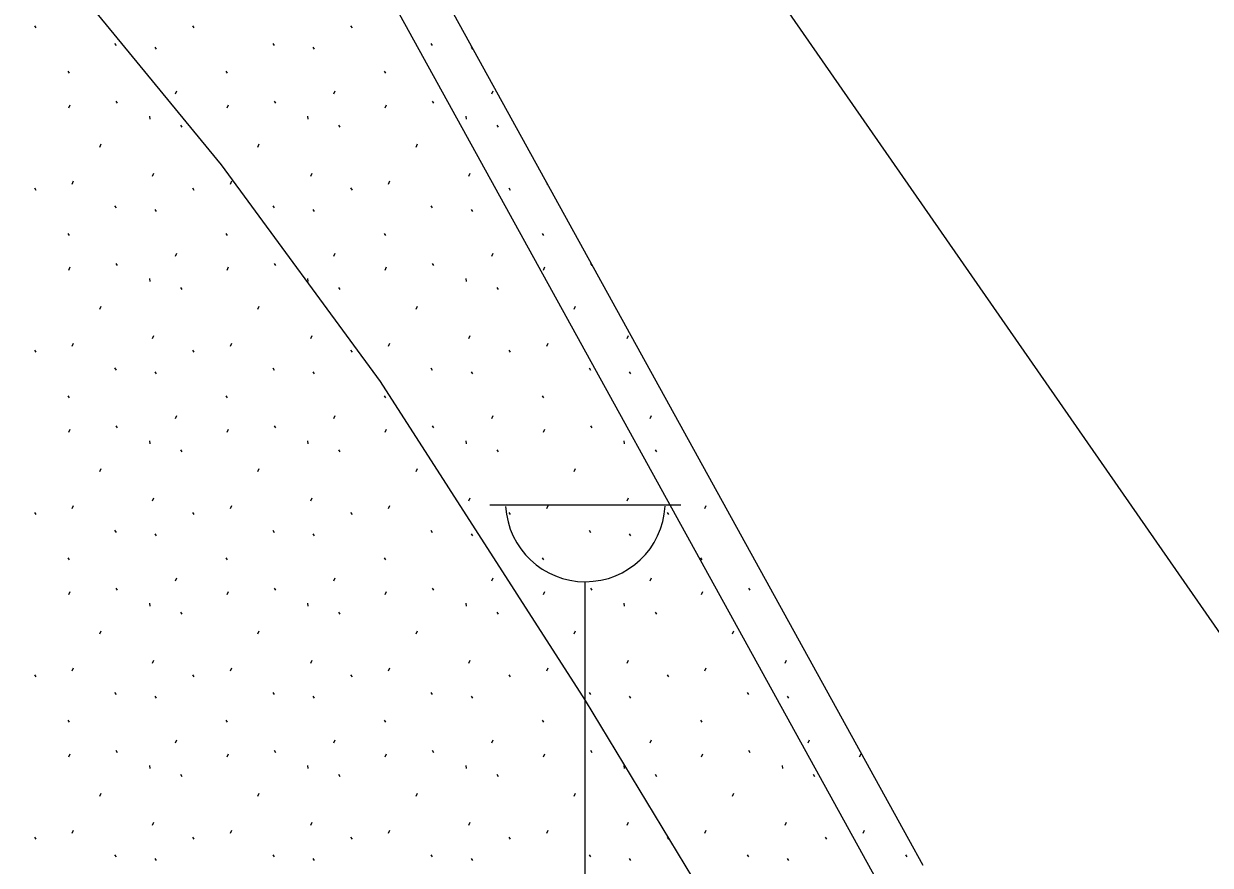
# Model space of a CAD drawing. Extents: x 419101 to 420177, y 4451541 to 4452254.
# Drawn here: x 420125.66 to 420138.11, y 4452002.21 to 4452011.03 of the extents above; entities that cross this region are included whole.
import ezdxf

# ---------------------------------------------------------------- set-up
doc = ezdxf.new("R2010")
doc.units = 0
for name, color, linetype in [('3_HALİHAZIR', 7, 'Continuous'), ('Level 60', 7, 'Continuous'), ('Level 61', 7, 'Continuous'), ('Level 62', 7, 'Continuous')]:
    doc.layers.add(name, color=color, linetype=linetype)

msp = doc.modelspace()

# ---------------------------------------------------------------- linework, layer by layer
at = {"layer": '3_HALİHAZIR'}
for p, q in [((420130.552, 4452005.987), (420132.552, 4452005.987)), ((420131.552, 4452000.987), (420131.552, 4452005.18))]:
    msp.add_line(p, q, dxfattribs=at)
msp.add_lwpolyline([(420139.406, 4451987.379), (420137.788, 4451991.747), (420136.709, 4451994.34), (420135.183, 4451997.575), (420133.724, 4452000.349), (420131.553, 4452003.935), (420129.405, 4452007.281), (420127.735, 4452009.553), (420125.676, 4452012.063), (420123.539, 4452014.46), (420120.252, 4452017.872), (420116.604, 4452021.444), (420115.019, 4452022.746), (420111.434, 4452025.159), (420108.005, 4452027.251), (420106.214, 4452028.299), (420103.847, 4452029.275), (420098.959, 4452030.808), (420090.759, 4452033.079), (420078.488, 4452036.11)], dxfattribs=at)
msp.add_arc((420131.552, 4452006.017), 0.837, 183.298, 356.9072, dxfattribs=at)
at = {"layer": 'Level 60'}
msp.add_lwpolyline([(419928.76, 4452070.17), (419937.282, 4452012.83), (419990.518, 4452021.351), (420012.891, 4452024.932), (420134.146, 4451977.93), (420142.993, 4451992.431), (420138.324, 4452004.473), (420132.179, 4452013.321), (420120.727, 4452031.609), (420111.387, 4452039.871), (420098.017, 4452046.255), (420006.344, 4452065.671)], close=True, dxfattribs=at)
at = {"layer": 'Level 61'}
for p, q in [((420126.1, 4452018.524), (420135.092, 4452002.206)), ((420125.662, 4452018.283), (420134.654, 4452001.965)), ((420125.774, 4452011.012), (420125.788, 4452010.99)), ((420127.433, 4452011.012), (420127.447, 4452010.99)), ((420129.091, 4452011.012), (420129.106, 4452010.99)), ((420126.616, 4452010.826), (420126.63, 4452010.804)), ((420127.036, 4452010.787), (420127.05, 4452010.766)), ((420128.274, 4452010.826), (420128.289, 4452010.804)), ((420128.694, 4452010.787), (420128.708, 4452010.766)), ((420129.933, 4452010.826), (420129.947, 4452010.804)), ((420130.353, 4452010.787), (420130.367, 4452010.766)), ((420126.125, 4452010.535), (420126.139, 4452010.514)), ((420127.783, 4452010.535), (420127.797, 4452010.514)), ((420129.442, 4452010.535), (420129.456, 4452010.514)), ((420127.255, 4452010.297), (420127.269, 4452010.328)), ((420128.914, 4452010.297), (420128.928, 4452010.328)), ((420130.572, 4452010.297), (420130.586, 4452010.328)), ((420126.136, 4452010.151), (420126.151, 4452010.183)), ((420126.629, 4452010.22), (420126.643, 4452010.198)), ((420127.795, 4452010.151), (420127.809, 4452010.183)), ((420128.288, 4452010.22), (420128.302, 4452010.198)), ((420129.453, 4452010.151), (420129.468, 4452010.183)), ((420129.946, 4452010.22), (420129.961, 4452010.198)), ((420126.981, 4452010.062), (420126.984, 4452010.03)), ((420128.639, 4452010.062), (420128.643, 4452010.03)), ((420130.298, 4452010.062), (420130.302, 4452010.03)), ((420127.307, 4452009.968), (420127.321, 4452009.946)), ((420128.965, 4452009.968), (420128.979, 4452009.946)), ((420130.624, 4452009.968), (420130.638, 4452009.946)), ((420126.459, 4452009.739), (420126.474, 4452009.771)), ((420128.118, 4452009.739), (420128.132, 4452009.771)), ((420129.777, 4452009.739), (420129.791, 4452009.771)), ((420127.014, 4452009.433), (420127.028, 4452009.465)), ((420128.672, 4452009.433), (420128.686, 4452009.465)), ((420130.331, 4452009.433), (420130.345, 4452009.465)), ((420125.774, 4452009.31), (420125.788, 4452009.288)), ((420126.172, 4452009.351), (420126.186, 4452009.383)), ((420127.433, 4452009.31), (420127.447, 4452009.288)), ((420127.83, 4452009.351), (420127.845, 4452009.383)), ((420129.091, 4452009.31), (420129.106, 4452009.288)), ((420129.489, 4452009.351), (420129.503, 4452009.383)), ((420130.75, 4452009.31), (420130.764, 4452009.288)), ((420131.148, 4452009.351), (420131.151, 4452009.358)), ((420126.616, 4452009.124), (420126.63, 4452009.102)), ((420127.036, 4452009.085), (420127.05, 4452009.064)), ((420128.274, 4452009.124), (420128.289, 4452009.102)), ((420128.694, 4452009.085), (420128.708, 4452009.064)), ((420129.933, 4452009.124), (420129.947, 4452009.102)), ((420130.353, 4452009.085), (420130.367, 4452009.064)), ((420126.125, 4452008.833), (420126.139, 4452008.812)), ((420127.783, 4452008.833), (420127.797, 4452008.812)), ((420129.442, 4452008.833), (420129.456, 4452008.812)), ((420131.1, 4452008.833), (420131.115, 4452008.812)), ((420127.255, 4452008.595), (420127.269, 4452008.626)), ((420128.914, 4452008.595), (420128.928, 4452008.626)), ((420130.572, 4452008.595), (420130.586, 4452008.626)), ((420126.136, 4452008.449), (420126.151, 4452008.481)), ((420126.629, 4452008.518), (420126.643, 4452008.496)), ((420127.795, 4452008.449), (420127.809, 4452008.481)), ((420128.288, 4452008.518), (420128.302, 4452008.496)), ((420129.453, 4452008.449), (420129.468, 4452008.481)), ((420129.946, 4452008.518), (420129.961, 4452008.496)), ((420131.112, 4452008.449), (420131.126, 4452008.481)), ((420131.605, 4452008.518), (420131.619, 4452008.496)), ((420126.981, 4452008.36), (420126.984, 4452008.328)), ((420128.639, 4452008.36), (420128.643, 4452008.328)), ((420130.298, 4452008.36), (420130.302, 4452008.328)), ((420127.307, 4452008.266), (420127.321, 4452008.244)), ((420128.965, 4452008.266), (420128.979, 4452008.244)), ((420130.624, 4452008.266), (420130.638, 4452008.244)), ((420126.459, 4452008.037), (420126.474, 4452008.069)), ((420128.118, 4452008.037), (420128.132, 4452008.069)), ((420129.777, 4452008.037), (420129.791, 4452008.069)), ((420131.435, 4452008.037), (420131.45, 4452008.069)), ((420126.172, 4452007.649), (420126.186, 4452007.681)), ((420127.014, 4452007.731), (420127.028, 4452007.763)), ((420127.83, 4452007.649), (420127.845, 4452007.681)), ((420128.672, 4452007.731), (420128.686, 4452007.763)), ((420129.489, 4452007.649), (420129.503, 4452007.681)), ((420130.331, 4452007.731), (420130.345, 4452007.763)), ((420131.148, 4452007.649), (420131.162, 4452007.681)), ((420131.99, 4452007.731), (420132.004, 4452007.763)), ((420125.774, 4452007.608), (420125.788, 4452007.586)), ((420127.433, 4452007.608), (420127.447, 4452007.586)), ((420129.091, 4452007.608), (420129.106, 4452007.586)), ((420130.75, 4452007.608), (420130.764, 4452007.586)), ((420126.616, 4452007.422), (420126.63, 4452007.4)), ((420128.274, 4452007.422), (420128.289, 4452007.4)), ((420129.933, 4452007.422), (420129.947, 4452007.4)), ((420131.592, 4452007.422), (420131.606, 4452007.4)), ((420127.036, 4452007.383), (420127.05, 4452007.362)), ((420128.694, 4452007.383), (420128.708, 4452007.362)), ((420130.353, 4452007.383), (420130.367, 4452007.362)), ((420132.011, 4452007.383), (420132.026, 4452007.362)), ((420126.125, 4452007.131), (420126.139, 4452007.11)), ((420127.783, 4452007.131), (420127.797, 4452007.11)), ((420129.442, 4452007.131), (420129.456, 4452007.11)), ((420131.1, 4452007.131), (420131.115, 4452007.11)), ((420127.255, 4452006.893), (420127.269, 4452006.924)), ((420128.914, 4452006.893), (420128.928, 4452006.924)), ((420130.572, 4452006.893), (420130.586, 4452006.924)), ((420132.231, 4452006.893), (420132.245, 4452006.924)), ((420126.629, 4452006.816), (420126.643, 4452006.794)), ((420128.288, 4452006.816), (420128.302, 4452006.794)), ((420129.946, 4452006.816), (420129.961, 4452006.794)), ((420131.605, 4452006.816), (420131.619, 4452006.794)), ((420126.136, 4452006.747), (420126.151, 4452006.779)), ((420127.795, 4452006.747), (420127.809, 4452006.779)), ((420129.453, 4452006.747), (420129.468, 4452006.779)), ((420131.112, 4452006.747), (420131.126, 4452006.779)), ((420126.981, 4452006.658), (420126.984, 4452006.626)), ((420127.307, 4452006.564), (420127.321, 4452006.542)), ((420128.639, 4452006.658), (420128.643, 4452006.626)), ((420128.965, 4452006.564), (420128.979, 4452006.542)), ((420130.298, 4452006.658), (420130.302, 4452006.626)), ((420130.624, 4452006.564), (420130.638, 4452006.542)), ((420131.957, 4452006.658), (420131.96, 4452006.626)), ((420132.283, 4452006.564), (420132.297, 4452006.542)), ((420126.459, 4452006.335), (420126.474, 4452006.367)), ((420128.118, 4452006.335), (420128.132, 4452006.367)), ((420129.777, 4452006.335), (420129.791, 4452006.367)), ((420131.435, 4452006.335), (420131.45, 4452006.367)), ((420127.014, 4452006.029), (420127.028, 4452006.061)), ((420128.672, 4452006.029), (420128.686, 4452006.061)), ((420130.331, 4452006.029), (420130.345, 4452006.061)), ((420131.99, 4452006.029), (420132.004, 4452006.061)), ((420126.172, 4452005.947), (420126.186, 4452005.979)), ((420127.83, 4452005.947), (420127.845, 4452005.979)), ((420129.489, 4452005.947), (420129.503, 4452005.979)), ((420131.148, 4452005.947), (420131.162, 4452005.979)), ((420132.806, 4452005.947), (420132.82, 4452005.979)), ((420125.774, 4452005.906), (420125.788, 4452005.884)), ((420127.433, 4452005.906), (420127.447, 4452005.884)), ((420129.091, 4452005.906), (420129.106, 4452005.884)), ((420130.75, 4452005.906), (420130.764, 4452005.884)), ((420132.409, 4452005.906), (420132.423, 4452005.884)), ((420126.616, 4452005.72), (420126.63, 4452005.698)), ((420127.036, 4452005.681), (420127.05, 4452005.66)), ((420128.274, 4452005.72), (420128.289, 4452005.698)), ((420128.694, 4452005.681), (420128.708, 4452005.66)), ((420129.933, 4452005.72), (420129.947, 4452005.698)), ((420130.353, 4452005.681), (420130.367, 4452005.66)), ((420131.592, 4452005.72), (420131.606, 4452005.698)), ((420132.011, 4452005.681), (420132.026, 4452005.66)), ((420126.125, 4452005.429), (420126.139, 4452005.408)), ((420127.783, 4452005.429), (420127.797, 4452005.408)), ((420129.442, 4452005.429), (420129.456, 4452005.408)), ((420131.1, 4452005.429), (420131.115, 4452005.408)), ((420132.759, 4452005.429), (420132.773, 4452005.408)), ((420127.255, 4452005.191), (420127.269, 4452005.222)), ((420128.914, 4452005.191), (420128.928, 4452005.222)), ((420130.572, 4452005.191), (420130.586, 4452005.222)), ((420132.231, 4452005.191), (420132.245, 4452005.222)), ((420126.136, 4452005.045), (420126.151, 4452005.077)), ((420126.629, 4452005.114), (420126.643, 4452005.092)), ((420127.795, 4452005.045), (420127.809, 4452005.077)), ((420128.288, 4452005.114), (420128.302, 4452005.092)), ((420129.453, 4452005.045), (420129.468, 4452005.077)), ((420129.946, 4452005.114), (420129.961, 4452005.092)), ((420131.112, 4452005.045), (420131.126, 4452005.077)), ((420131.605, 4452005.114), (420131.619, 4452005.092)), ((420132.771, 4452005.045), (420132.785, 4452005.077)), ((420133.264, 4452005.114), (420133.278, 4452005.092)), ((420126.981, 4452004.956), (420126.984, 4452004.924)), ((420128.639, 4452004.956), (420128.643, 4452004.924)), ((420130.298, 4452004.956), (420130.302, 4452004.924)), ((420131.957, 4452004.956), (420131.96, 4452004.924)), ((420127.307, 4452004.862), (420127.321, 4452004.84)), ((420128.965, 4452004.862), (420128.979, 4452004.84)), ((420130.624, 4452004.862), (420130.638, 4452004.84)), ((420132.283, 4452004.862), (420132.297, 4452004.84)), ((420126.459, 4452004.633), (420126.474, 4452004.665)), ((420128.118, 4452004.633), (420128.132, 4452004.665)), ((420129.777, 4452004.633), (420129.791, 4452004.665)), ((420131.435, 4452004.633), (420131.45, 4452004.665)), ((420133.094, 4452004.633), (420133.108, 4452004.665)), ((420127.014, 4452004.327), (420127.028, 4452004.359)), ((420128.672, 4452004.327), (420128.686, 4452004.359)), ((420130.331, 4452004.327), (420130.345, 4452004.359)), ((420131.99, 4452004.327), (420132.004, 4452004.359)), ((420133.648, 4452004.327), (420133.662, 4452004.359)), ((420125.774, 4452004.204), (420125.788, 4452004.182)), ((420126.172, 4452004.245), (420126.186, 4452004.277)), ((420127.433, 4452004.204), (420127.447, 4452004.182)), ((420127.83, 4452004.245), (420127.845, 4452004.277)), ((420129.091, 4452004.204), (420129.106, 4452004.182)), ((420129.489, 4452004.245), (420129.503, 4452004.277)), ((420130.75, 4452004.204), (420130.764, 4452004.182)), ((420131.148, 4452004.245), (420131.162, 4452004.277)), ((420132.409, 4452004.204), (420132.423, 4452004.182)), ((420132.806, 4452004.245), (420132.82, 4452004.277)), ((420126.616, 4452004.018), (420126.63, 4452003.996)), ((420127.036, 4452003.979), (420127.05, 4452003.958)), ((420128.274, 4452004.018), (420128.289, 4452003.996)), ((420128.694, 4452003.979), (420128.708, 4452003.958)), ((420129.933, 4452004.018), (420129.947, 4452003.996)), ((420130.353, 4452003.979), (420130.367, 4452003.958)), ((420131.592, 4452004.018), (420131.606, 4452003.996)), ((420132.011, 4452003.979), (420132.026, 4452003.958)), ((420133.25, 4452004.018), (420133.264, 4452003.996)), ((420133.67, 4452003.979), (420133.684, 4452003.958)), ((420126.125, 4452003.727), (420126.139, 4452003.706)), ((420127.783, 4452003.727), (420127.797, 4452003.706)), ((420129.442, 4452003.727), (420129.456, 4452003.706)), ((420131.1, 4452003.727), (420131.115, 4452003.706)), ((420132.759, 4452003.727), (420132.773, 4452003.706)), ((420127.255, 4452003.489), (420127.269, 4452003.52)), ((420128.914, 4452003.489), (420128.928, 4452003.52)), ((420130.572, 4452003.489), (420130.586, 4452003.52)), ((420132.231, 4452003.489), (420132.245, 4452003.52)), ((420133.889, 4452003.489), (420133.904, 4452003.52)), ((420126.136, 4452003.343), (420126.151, 4452003.375)), ((420126.629, 4452003.412), (420126.643, 4452003.39)), ((420127.795, 4452003.343), (420127.809, 4452003.375)), ((420128.288, 4452003.412), (420128.302, 4452003.39)), ((420129.453, 4452003.343), (420129.468, 4452003.375)), ((420129.946, 4452003.412), (420129.961, 4452003.39)), ((420131.112, 4452003.343), (420131.126, 4452003.375)), ((420131.605, 4452003.412), (420131.619, 4452003.39)), ((420132.771, 4452003.343), (420132.785, 4452003.375)), ((420133.264, 4452003.412), (420133.278, 4452003.39)), ((420134.429, 4452003.343), (420134.444, 4452003.375)), ((420126.981, 4452003.254), (420126.984, 4452003.222)), ((420128.639, 4452003.254), (420128.643, 4452003.222)), ((420130.298, 4452003.254), (420130.302, 4452003.222)), ((420131.957, 4452003.254), (420131.96, 4452003.222)), ((420133.615, 4452003.254), (420133.619, 4452003.222)), ((420127.307, 4452003.16), (420127.321, 4452003.138)), ((420128.965, 4452003.16), (420128.979, 4452003.138)), ((420130.624, 4452003.16), (420130.638, 4452003.138)), ((420132.283, 4452003.16), (420132.297, 4452003.138)), ((420133.941, 4452003.16), (420133.955, 4452003.138)), ((420126.459, 4452002.931), (420126.474, 4452002.963)), ((420128.118, 4452002.931), (420128.132, 4452002.963)), ((420129.777, 4452002.931), (420129.791, 4452002.963)), ((420131.435, 4452002.931), (420131.45, 4452002.963)), ((420133.094, 4452002.931), (420133.108, 4452002.963)), ((420126.172, 4452002.543), (420126.186, 4452002.575)), ((420127.014, 4452002.625), (420127.028, 4452002.657)), ((420127.83, 4452002.543), (420127.845, 4452002.575)), ((420128.672, 4452002.625), (420128.686, 4452002.657)), ((420129.489, 4452002.543), (420129.503, 4452002.575)), ((420130.331, 4452002.625), (420130.345, 4452002.657)), ((420131.148, 4452002.543), (420131.162, 4452002.575)), ((420131.99, 4452002.625), (420132.004, 4452002.657)), ((420132.806, 4452002.543), (420132.82, 4452002.575)), ((420133.648, 4452002.625), (420133.662, 4452002.657)), ((420134.465, 4452002.543), (420134.479, 4452002.575)), ((420125.774, 4452002.502), (420125.788, 4452002.48)), ((420127.433, 4452002.502), (420127.447, 4452002.48)), ((420129.091, 4452002.502), (420129.106, 4452002.48)), ((420130.75, 4452002.502), (420130.764, 4452002.48)), ((420132.409, 4452002.502), (420132.423, 4452002.48)), ((420134.067, 4452002.502), (420134.081, 4452002.48)), ((420126.616, 4452002.316), (420126.63, 4452002.294)), ((420128.274, 4452002.316), (420128.289, 4452002.294)), ((420129.933, 4452002.316), (420129.947, 4452002.294)), ((420131.592, 4452002.316), (420131.606, 4452002.294)), ((420133.25, 4452002.316), (420133.264, 4452002.294)), ((420134.909, 4452002.316), (420134.923, 4452002.294)), ((420127.036, 4452002.277), (420127.05, 4452002.256)), ((420128.694, 4452002.277), (420128.708, 4452002.256)), ((420130.353, 4452002.277), (420130.367, 4452002.256)), ((420132.011, 4452002.277), (420132.026, 4452002.256)), ((420133.67, 4452002.277), (420133.684, 4452002.256))]:
    msp.add_line(p, q, dxfattribs=at)
at = {"layer": 'Level 62'}
msp.add_open_spline([(420147.672, 4451987.034), (420148.441, 4452009.485), (420134.44, 4452019.615), (420130.469, 4452022.098)], degree=2, dxfattribs=at)

doc.saveas('drawing.dxf')
